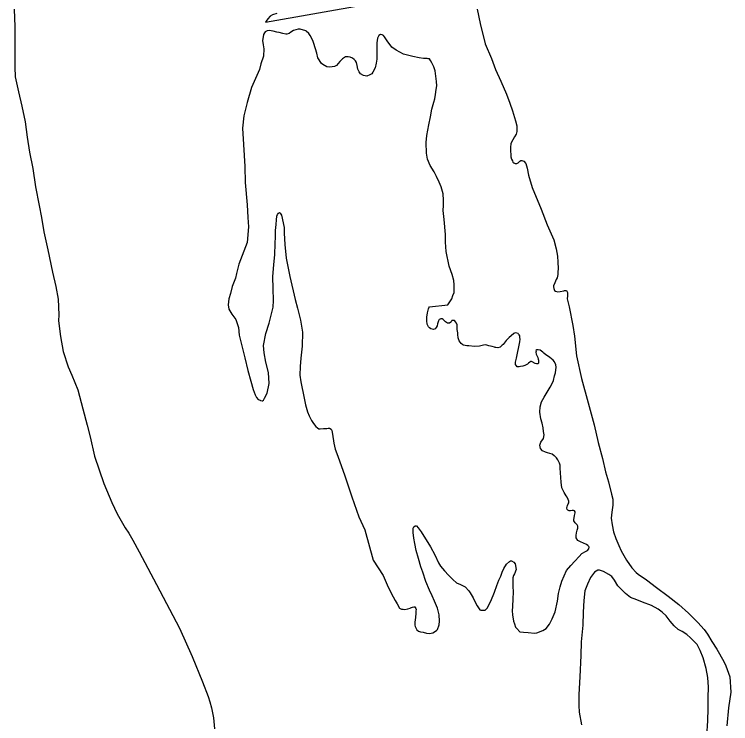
# Model space of a CAD drawing. Extents: x -117616 to 64730, y 54117 to 789866.
# Drawn here: x 62126.83 to 62171.47, y 55511.86 to 55556.1 of the extents above; entities that cross this region are included whole.
import ezdxf

# ---------------------------------------------------------------- set-up
doc = ezdxf.new("R2010")
doc.units = 0
doc.layers.add('9', color=7, linetype='Continuous')

msp = doc.modelspace()

# ---------------------------------------------------------------- linework, layer by layer
at = {"layer": '9'}
for points in [[(62143.184, 55556.158), (62142.92, 55556.063), (62142.764, 55555.984), (62142.623, 55555.825), (62142.576, 55555.762), (62142.493, 55555.646), (62142.485, 55555.616), (62155.335, 55557.89)], [(62126.827, 55556.418), (62126.86, 55555.314), (62126.858, 55553.937), (62126.863, 55552.801), (62126.887, 55552.209), (62127.09, 55551.276), (62127.293, 55550.362), (62127.498, 55549.389), (62127.623, 55548.431), (62127.767, 55547.494), (62127.974, 55546.491), (62128.15, 55545.345), (62128.376, 55544.181), (62128.519, 55543.426), (62128.671, 55542.529), (62128.914, 55541.417), (62129.214, 55540.017), (62129.406, 55539.123), (62129.55, 55538.347), (62129.597, 55537.355), (62129.588, 55536.982), (62129.694, 55536.003), (62129.877, 55535.069), (62130.192, 55534.122), (62130.411, 55533.601), (62130.784, 55532.678), (62131.102, 55531.5), (62131.36, 55530.479), (62131.552, 55529.746), (62131.831, 55528.545), (62132.398, 55526.849), (62132.906, 55525.661), (62133.237, 55524.957), (62133.738, 55524.07), (62133.957, 55523.741), (62134.212, 55523.303), (62134.614, 55522.572), (62135.68, 55520.552), (62137.117, 55517.82), (62137.908, 55516.056), (62138.55, 55514.464), (62138.902, 55513.559), (62139.011, 55513.223), (62139.112, 55512.857), (62139.248, 55512.222), (62139.297, 55511.551)], [(62155.669, 55556.431), (62155.86, 55555.537), (62156.162, 55554.268), (62156.556, 55553.335), (62156.825, 55552.657), (62157.146, 55551.932), (62157.493, 55551.127), (62157.715, 55550.557), (62157.883, 55550.074), (62158.058, 55549.46), (62158.136, 55549.143), (62158.146, 55548.802), (62158.106, 55548.629), (62157.995, 55548.461), (62157.886, 55548.264), (62157.769, 55548.046), (62157.752, 55547.804), (62157.755, 55547.583), (62157.769, 55547.333), (62157.776, 55547.222), (62157.804, 55547.073), (62157.87, 55546.966), (62157.905, 55546.888), (62157.948, 55546.84), (62158.04, 55546.805), (62158.14, 55546.801), (62158.218, 55546.836), (62158.332, 55546.943), (62158.39, 55546.976), (62158.45, 55546.99), (62158.572, 55546.946), (62158.711, 55546.793), (62158.787, 55546.506), (62158.882, 55546.079), (62159.106, 55545.308), (62159.654, 55543.942), (62160.04, 55542.969), (62160.454, 55542.028), (62160.596, 55541.473), (62160.672, 55541.025), (62160.703, 55540.654), (62160.716, 55540.243), (62160.709, 55540.021), (62160.697, 55539.88), (62160.649, 55539.666), (62160.595, 55539.563), (62160.507, 55539.356), (62160.437, 55539.171), (62160.431, 55539.101), (62160.446, 55539.011), (62160.494, 55538.883), (62160.557, 55538.826), (62160.709, 55538.795), (62160.847, 55538.823), (62161.065, 55538.866), (62161.124, 55538.879), (62161.184, 55538.882), (62161.235, 55538.875), (62161.301, 55538.759), (62161.293, 55538.547), (62161.274, 55538.365), (62161.413, 55537.85), (62161.64, 55536.687), (62161.737, 55536.039), (62161.858, 55534.799), (62162.178, 55533.39), (62162.595, 55531.876), (62162.964, 55530.5), (62163.216, 55529.408), (62163.484, 55528.398), (62163.671, 55527.574), (62163.867, 55526.952), (62164.051, 55526.179), (62164.129, 55525.871), (62164.13, 55525.499), (62164.066, 55525.053), (62164.017, 55524.679), (62164.08, 55524.27), (62164.176, 55523.823), (62164.309, 55523.419)], [(62144.052, 55554.982), (62143.956, 55554.906), (62143.819, 55554.858), (62143.739, 55554.853), (62143.556, 55554.903), (62143.323, 55554.96), (62143.191, 55554.993), (62142.958, 55555.04), (62142.715, 55555.096), (62142.575, 55555.078), (62142.47, 55555.002), (62142.423, 55554.949), (62142.359, 55554.834), (62142.327, 55554.702), (62142.3, 55554.469), (62142.336, 55554.19), (62142.38, 55553.941), (62142.346, 55553.497), (62142.183, 55553.005), (62142.113, 55552.659), (62141.616, 55551.545), (62141.33, 55550.593), (62141.127, 55549.777), (62141.041, 55548.998), (62141.109, 55547.987), (62141.187, 55546.614), (62141.204, 55545.62), (62141.334, 55544.22), (62141.39, 55543.419), (62141.413, 55542.837), (62141.328, 55541.877), (62140.825, 55540.521), (62140.668, 55539.929), (62140.604, 55539.654), (62140.394, 55539.119), (62140.289, 55538.681), (62140.198, 55538.354), (62140.149, 55537.989), (62140.204, 55537.721), (62140.392, 55537.41), (62140.642, 55537.063), (62140.8, 55536.579), (62140.847, 55536.099), (62140.981, 55535.504), (62141.189, 55534.671), (62141.373, 55533.897), (62141.562, 55533.215), (62141.721, 55532.711), (62141.84, 55532.376), (62141.92, 55532.21), (62142.027, 55532.085), (62142.14, 55532.031), (62142.171, 55532.013), (62142.263, 55531.988), (62142.292, 55532), (62142.36, 55532.044), (62142.413, 55532.157), (62142.576, 55532.468), (62142.711, 55533.069), (62142.662, 55533.76), (62142.495, 55534.414), (62142.392, 55534.981), (62142.366, 55535.442), (62142.493, 55536.193), (62142.706, 55536.839), (62142.95, 55537.828), (62142.986, 55538.252), (62142.953, 55539.004), (62142.941, 55539.738), (62143.007, 55540.505), (62143.064, 55541.092), (62143.083, 55541.817), (62143.099, 55542.23), (62143.107, 55542.612), (62143.136, 55542.986), (62143.159, 55543.279), (62143.195, 55543.522), (62143.23, 55543.615), (62143.285, 55543.708), (62143.353, 55543.742), (62143.405, 55543.705), (62143.472, 55543.578), (62143.646, 55542.814), (62143.647, 55542.452), (62143.677, 55541.74), (62143.765, 55540.901), (62144.001, 55539.748), (62144.323, 55538.319), (62144.474, 55537.775), (62144.667, 55537.022), (62144.79, 55536.285), (62144.77, 55535.399), (62144.673, 55534.649), (62144.632, 55534.134), (62144.623, 55533.601), (62144.687, 55533.172), (62144.885, 55532.168), (62144.978, 55531.751), (62145.103, 55531.316), (62145.198, 55531.06), (62145.354, 55530.778)], [(62153.84, 55537.979), (62154.088, 55538.365), (62154.147, 55538.57), (62154.236, 55538.756), (62154.249, 55538.887), (62154.239, 55539.229), (62154.224, 55539.499), (62154.113, 55539.865), (62153.932, 55540.397), (62153.74, 55541.301), (62153.697, 55541.892), (62153.69, 55542.364), (62153.616, 55543.305), (62153.563, 55543.875), (62153.576, 55544.187), (62153.577, 55544.509), (62153.545, 55544.899), (62153.43, 55545.335), (62153.303, 55545.629), (62153.132, 55545.991), (62152.996, 55546.275), (62152.744, 55546.663), (62152.57, 55547.075), (62152.509, 55547.444), (62152.491, 55548.116), (62152.536, 55548.551), (62152.669, 55549.202), (62152.77, 55549.7), (62152.853, 55550.188), (62152.978, 55550.617), (62153.036, 55550.832), (62153.08, 55551.105), (62153.123, 55551.42), (62153.15, 55551.642), (62153.135, 55551.903), (62153.096, 55552.242), (62153.056, 55552.582), (62152.963, 55552.818), (62152.847, 55553.083), (62152.77, 55553.219), (62152.694, 55553.315), (62152.613, 55553.331), (62152.552, 55553.347), (62152.452, 55553.342), (62152.333, 55553.335), (62152.05, 55553.379), (62151.665, 55553.467), (62151.329, 55553.559), (62151.075, 55553.625), (62150.631, 55553.861), (62150.351, 55554.046), (62150.242, 55554.19), (62150.101, 55554.383), (62149.893, 55554.703), (62149.839, 55554.77), (62149.746, 55554.815), (62149.644, 55554.85), (62149.538, 55554.773), (62149.457, 55554.618), (62149.424, 55554.324), (62149.422, 55553.831), (62149.41, 55553.519), (62149.422, 55553.309), (62149.387, 55553.045), (62149.322, 55552.77), (62149.178, 55552.501), (62149.104, 55552.386), (62148.978, 55552.318), (62148.792, 55552.237), (62148.59, 55552.276), (62148.393, 55552.395), (62148.316, 55552.522), (62148.236, 55552.688), (62148.203, 55552.917), (62148.152, 55553.105), (62148.087, 55553.192), (62148.012, 55553.278), (62147.908, 55553.363), (62147.753, 55553.434), (62147.623, 55553.447), (62147.473, 55553.438), (62147.27, 55553.316), (62147.119, 55553.147), (62146.913, 55552.904), (62146.786, 55552.846), (62146.489, 55552.799), (62146.307, 55552.829), (62146.059, 55552.965), (62145.975, 55553.031), (62145.745, 55553.38), (62145.688, 55553.678), (62145.483, 55554.289), (62145.433, 55554.458), (62145.265, 55554.77), (62145.188, 55554.896), (62145.019, 55555.057), (62144.998, 55555.066), (62144.642, 55555.166), (62144.511, 55555.179), (62144.227, 55555.082), (62144.052, 55554.982)], [(62154.46, 55536.235), (62154.418, 55536.444), (62154.428, 55536.626), (62154.433, 55536.706), (62154.421, 55536.746), (62154.408, 55536.795), (62154.385, 55536.844), (62154.33, 55536.932), (62154.287, 55536.99), (62154.256, 55537.008), (62154.096, 55536.999), (62154.051, 55536.916), (62154.022, 55536.904), (62153.955, 55536.85), (62153.895, 55536.836), (62153.815, 55536.842), (62153.763, 55536.879), (62153.701, 55536.916), (62153.648, 55536.963), (62153.616, 55537.001), (62153.562, 55537.069), (62153.49, 55537.105), (62153.439, 55537.112), (62153.409, 55537.11), (62153.36, 55537.097), (62153.312, 55537.064), (62153.257, 55536.981), (62153.24, 55536.919), (62153.207, 55536.797), (62153.173, 55536.684), (62153.12, 55536.561), (62153.055, 55536.477), (62152.957, 55536.441), (62152.785, 55536.481), (62152.701, 55536.547), (62152.637, 55536.614), (62152.557, 55536.78), (62152.545, 55536.99), (62152.543, 55537.211), (62152.577, 55537.485), (62152.618, 55537.648), (62152.643, 55537.74), (62152.67, 55537.792), (62152.706, 55537.854)], [(62152.706, 55537.854), (62153.84, 55537.979)], [(62160.061, 55528.755), (62159.929, 55528.788), (62159.744, 55528.877), (62159.616, 55529.021), (62159.583, 55529.24), (62159.633, 55529.424), (62159.81, 55529.645), (62159.857, 55529.879), (62159.816, 55530.078), (62159.782, 55530.317), (62159.725, 55530.606), (62159.64, 55530.882), (62159.577, 55531.281), (62159.597, 55531.624), (62159.69, 55531.931), (62159.843, 55532.231), (62160.045, 55532.544), (62160.228, 55532.846), (62160.327, 55533.033), (62160.434, 55533.27), (62160.498, 55533.555), (62160.547, 55533.749), (62160.587, 55534.103), (62160.569, 55534.243), (62160.488, 55534.429), (62160.412, 55534.535), (62160.192, 55534.694), (62160.118, 55534.77), (62159.953, 55534.861), (62159.837, 55534.965), (62159.773, 55535.022), (62159.596, 55535.152), (62159.464, 55535.175), (62159.435, 55535.173), (62159.394, 55535.181), (62159.337, 55535.137), (62159.34, 55535.077), (62159.333, 55535.027), (62159.35, 55534.907), (62159.384, 55534.828), (62159.452, 55534.692), (62159.478, 55534.593), (62159.491, 55534.543), (62159.498, 55534.413), (62159.5, 55534.373), (62159.484, 55534.311), (62159.464, 55534.3), (62159.395, 55534.296), (62159.364, 55534.305), (62159.283, 55534.33), (62159.107, 55534.431), (62159.066, 55534.448), (62159.006, 55534.445), (62158.948, 55534.411), (62158.871, 55534.347), (62158.805, 55534.283), (62158.65, 55534.193), (62158.512, 55534.155), (62158.383, 55534.138), (62158.284, 55534.122), (62158.174, 55534.116), (62158.121, 55534.173), (62158.066, 55534.26), (62158.058, 55534.401), (62158.123, 55534.656), (62158.335, 55535.683), (62158.346, 55535.835), (62158.339, 55535.955), (62158.323, 55536.055), (62158.29, 55536.113), (62158.258, 55536.151), (62158.226, 55536.19), (62158.153, 55536.226), (62158.043, 55536.229), (62157.965, 55536.205), (62157.783, 55536.054), (62157.66, 55535.936), (62157.48, 55535.755), (62157.284, 55535.502), (62157.227, 55535.459), (62157.113, 55535.352), (62156.965, 55535.303), (62156.844, 55535.316), (62156.794, 55535.324), (62156.743, 55535.341), (62156.6, 55535.383), (62156.397, 55535.432), (62156.214, 55535.491), (62156.065, 55535.473), (62155.809, 55535.398), (62155.499, 55535.39), (62155.147, 55535.43), (62155.036, 55535.434), (62154.935, 55535.448), (62154.814, 55535.471), (62154.783, 55535.48), (62154.668, 55535.574), (62154.558, 55535.738), (62154.498, 55535.926), (62154.466, 55536.125), (62154.46, 55536.235)], [(62145.354, 55530.778), (62145.465, 55530.593), (62145.626, 55530.401), (62145.721, 55530.316), (62145.795, 55530.25), (62145.894, 55530.256), (62146.094, 55530.267), (62146.293, 55530.279), (62146.393, 55530.294), (62146.472, 55530.299), (62146.577, 55530.224), (62146.622, 55530.137), (62146.664, 55529.918), (62146.737, 55529.349), (62146.827, 55528.992), (62146.993, 55528.549), (62147.433, 55527.328), (62147.859, 55526.005), (62148.289, 55524.773), (62148.676, 55523.951), (62149.184, 55522.07), (62149.81, 55521.1), (62150.073, 55520.522), (62150.323, 55520.004), (62150.559, 55519.555), (62150.692, 55519.331), (62150.836, 55519.078), (62150.95, 55519.014), (62151.051, 55519), (62151.162, 55518.986), (62151.359, 55519.028), (62151.497, 55519.076), (62151.526, 55519.087), (62151.644, 55519.134), (62151.722, 55519.159), (62151.783, 55519.142), (62151.848, 55519.056), (62151.873, 55518.977), (62151.857, 55518.905), (62151.859, 55518.684), (62151.827, 55518.552), (62151.803, 55518.279), (62151.795, 55518.228), (62151.797, 55518.017), (62151.813, 55517.928), (62151.861, 55517.79), (62151.915, 55517.712), (62152.009, 55517.637), (62152.132, 55517.594), (62152.304, 55517.564), (62152.507, 55517.515), (62152.708, 55517.486), (62152.916, 55517.538), (62153.128, 55517.671), (62153.204, 55517.746), (62153.308, 55518.023), (62153.325, 55518.266), (62153.302, 55518.656), (62153.209, 55519.063), (62153.014, 55519.494), (62152.875, 55519.828), (62152.705, 55520.18), (62152.483, 55520.731), (62152.289, 55521.323), (62152.171, 55521.648), (62152.011, 55522.171), (62151.872, 55522.666), (62151.788, 55523.094), (62151.728, 55523.432), (62151.688, 55523.782), (62151.675, 55524.022), (62151.682, 55524.063), (62151.718, 55524.135), (62151.805, 55524.2), (62151.884, 55524.205), (62151.992, 55524.08), (62152.186, 55523.83), (62152.76, 55522.898), (62153.029, 55522.391), (62153.257, 55521.901), (62153.389, 55521.687), (62153.646, 55521.39), (62153.892, 55521.123), (62154.157, 55520.857), (62154.389, 55520.649), (62154.635, 55520.552), (62154.924, 55520.398), (62155.148, 55520.159), (62155.246, 55520.014), (62155.413, 55519.722), (62155.549, 55519.449), (62155.682, 55519.215), (62155.846, 55518.973), (62155.898, 55518.936), (62156.029, 55518.933), (62156.178, 55518.952), (62156.301, 55519.069), (62156.516, 55519.504), (62156.755, 55520.061), (62156.9, 55520.491), (62157.032, 55520.81)], [(62157.032, 55520.81), (62157.138, 55521.058), (62157.234, 55521.304), (62157.33, 55521.551), (62157.506, 55521.803), (62157.686, 55521.974), (62157.743, 55522.027), (62157.814, 55522.021), (62157.949, 55521.928), (62158.045, 55521.823), (62158.095, 55521.484), (62158, 55521.218), (62157.946, 55521.114), (62157.905, 55520.951), (62157.886, 55520.759), (62157.904, 55520.438), (62157.926, 55520.057), (62157.89, 55519.643), (62157.867, 55519.169), (62157.862, 55518.897), (62157.876, 55518.647), (62157.939, 55518.248), (62157.998, 55518.091), (62158.071, 55517.874), (62158.154, 55517.808), (62158.327, 55517.597), (62158.347, 55517.598), (62158.558, 55517.58), (62158.85, 55517.547), (62159.252, 55517.509), (62159.401, 55517.538), (62159.774, 55517.67), (62159.976, 55517.802), (62160.181, 55518.075), (62160.352, 55518.407), (62160.527, 55518.839), (62160.67, 55519.501), (62160.742, 55519.987), (62160.839, 55520.395), (62160.939, 55520.743), (62161.089, 55521.093), (62161.241, 55521.413), (62161.504, 55521.72), (62161.758, 55522.006), (62162.022, 55522.282), (62162.191, 55522.473), (62162.434, 55522.598), (62162.551, 55522.664), (62162.635, 55522.77), (62162.649, 55522.871), (62162.637, 55522.911), (62162.564, 55522.967), (62162.479, 55523.042), (62162.304, 55523.123), (62162.11, 55523.202), (62161.944, 55523.293), (62161.845, 55523.448), (62161.837, 55523.589), (62161.858, 55523.761), (62161.908, 55523.925), (62161.941, 55524.047), (62161.943, 55524.188), (62161.909, 55524.266), (62161.846, 55524.323), (62161.782, 55524.39), (62161.704, 55524.516), (62161.699, 55524.606), (62161.714, 55524.708), (62161.746, 55524.84), (62161.776, 55525.013), (62161.772, 55525.083), (62161.739, 55525.131), (62161.668, 55525.157), (62161.587, 55525.163), (62161.488, 55525.147), (62161.408, 55525.143), (62161.326, 55525.178), (62161.284, 55525.226), (62161.26, 55525.295), (62161.267, 55525.346), (62161.284, 55525.397), (62161.309, 55525.479), (62161.354, 55525.572), (62161.38, 55525.644), (62161.385, 55525.734), (62161.348, 55525.853), (62161.281, 55525.98), (62161.215, 55526.076), (62161.093, 55526.281), (62160.946, 55526.574), (62160.906, 55526.933), (62160.836, 55527.804), (62160.836, 55527.975), (62160.808, 55528.114), (62160.697, 55528.319), (62160.62, 55528.435), (62160.503, 55528.549), (62160.462, 55528.577), (62160.356, 55528.671), (62160.193, 55528.722), (62160.061, 55528.755)], [(62164.309, 55523.419), (62164.495, 55522.967), (62164.644, 55522.644), (62164.977, 55522.07), (62165.304, 55521.586), (62165.582, 55521.29), (62165.717, 55521.197), (62166.228, 55520.834), (62166.846, 55520.357), (62167.578, 55519.806), (62168.248, 55519.291), (62168.838, 55518.762), (62169.082, 55518.535), (62169.422, 55518.182), (62169.818, 55517.732), (62170.025, 55517.443), (62170.291, 55516.985), (62170.608, 55516.511), (62171.053, 55515.732), (62171.168, 55515.467), (62171.417, 55514.788), (62171.472, 55513.826), (62171.328, 55512.843), (62171.231, 55511.731)], [(62169.987, 55511.087), (62170.043, 55512.045), (62170.069, 55512.811), (62170.069, 55513.504), (62170.083, 55514.149), (62170.039, 55514.739), (62169.936, 55515.306), (62169.768, 55515.98), (62169.562, 55516.431), (62169.381, 55516.793), (62168.976, 55517.222), (62168.735, 55517.419), (62168.454, 55517.604), (62168.206, 55517.741), (62167.943, 55517.967), (62167.706, 55518.255), (62167.458, 55518.582), (62167.204, 55518.809), (62166.943, 55519.005), (62166.54, 55519.234), (62165.987, 55519.443), (62165.619, 55519.583), (62165.22, 55519.731), (62164.926, 55519.976), (62164.725, 55520.175), (62164.448, 55520.461), (62164.237, 55520.821), (62164.075, 55521.033), (62163.877, 55521.172), (62163.547, 55521.344), (62163.291, 55521.44), (62163.191, 55521.434), (62162.988, 55521.312), (62162.737, 55520.986), (62162.54, 55520.573), (62162.385, 55520.142), (62162.319, 55519.545), (62162.28, 55518.819), (62162.266, 55518.014), (62162.156, 55516.962), (62162.135, 55516.106), (62162.081, 55514.776), (62162.013, 55513.686), (62162.012, 55513.003), (62162.036, 55512.572), (62162.171, 55511.785)]]:
    msp.add_lwpolyline(points, dxfattribs=at)

doc.saveas('drawing.dxf')
